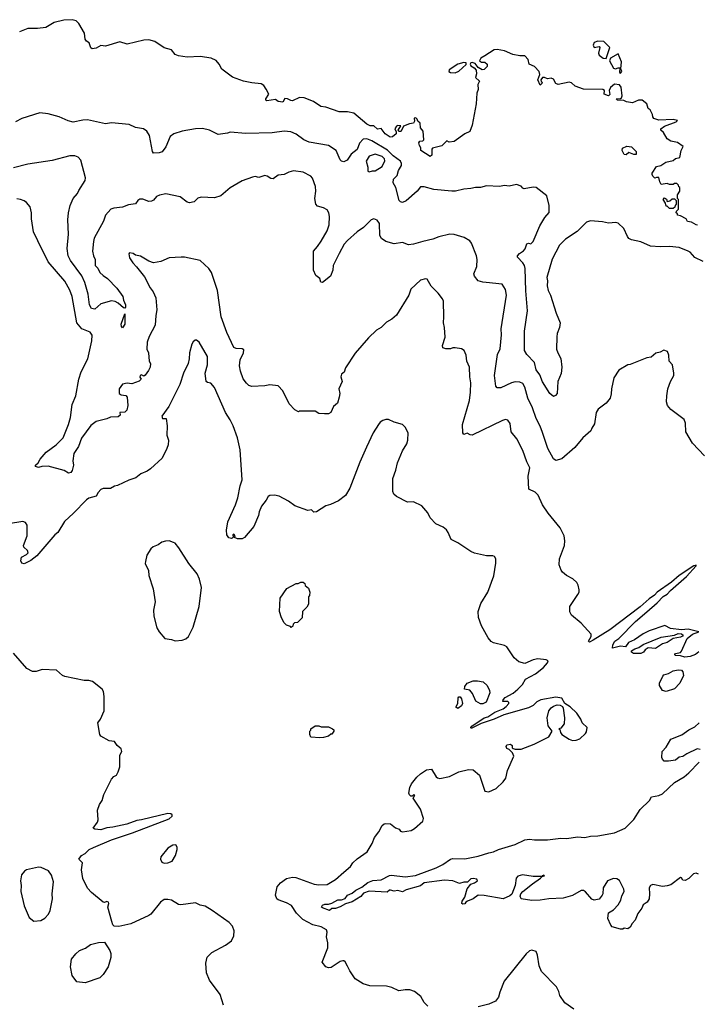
# Model space of a CAD drawing. Extents: x 1678431 to 1860718, y 384618 to 522882.
# Tile 472 of 473: x 1843998 to 1849656, y 468663 to 476887. Entities that reach past the tile are written whole.
import ezdxf

# ---------------------------------------------------------------- set-up
doc = ezdxf.new("R2010")
doc.units = 0

msp = doc.modelspace()

# ---------------------------------------------------------------- linework, layer by layer
at = {"layer": '0CON10XD'}
for points in [[(1847882.5, 476585), (1847847.5, 476565), (1847837.5, 476545), (1847855, 476532.5), (1847881.7, 476531.7), (1847900, 476515), (1847900, 476495), (1847875, 476470), (1847858.3, 476468.3), (1847827, 476487), (1847801.7, 476521.7), (1847775, 476529.2), (1847764.3, 476525.7), (1847760, 476515), (1847765, 476501.2), (1847792.5, 476485), (1847810, 476465), (1847812.5, 476435), (1847803.6, 476403.6), (1847837.5, 476375), (1847823.3, 476346.7), (1847826.2, 476305), (1847816.2, 476273.8), (1847808.8, 476185), (1847775.4, 476005), (1847755, 475954.2), (1847716, 475935), (1847625, 475868.8), (1847583.8, 475863.8), (1847565, 475876.7), (1847522.5, 475835), (1847445, 475813.3), (1847440, 475805), (1847438.5, 475755), (1847425, 475743.8), (1847346.2, 475795), (1847348.3, 475818.3), (1847335, 475837.5), (1847331.2, 475858.8), (1847337.7, 475872.3), (1847365, 475876.7), (1847371.2, 475885), (1847365.6, 475955), (1847344, 475985), (1847343, 476023), (1847320.8, 476040.8), (1847316.2, 476056.2), (1847305, 476066.2), (1847292.5, 476065), (1847295, 476040), (1847286.8, 476023.2), (1847252.7, 476017.3), (1847202.5, 475997.5), (1847183.3, 475956.7), (1847176.1, 475953.9), (1847164, 475954), (1847158.8, 475965), (1847180, 476000), (1847155, 476003.8), (1847145, 475998), (1847130.8, 475975), (1847141.2, 475951.2), (1847140, 475935), (1847111.2, 475908.8), (1847092.5, 475905), (1847048, 475935), (1847015, 475978), (1846985, 475973.8), (1846955, 476000), (1846925, 476001.3), (1846895.5, 476015), (1846786.8, 476106.8), (1846735, 476118.3), (1846665, 476118.4), (1846555, 476155.9), (1846511.3, 476161.3), (1846450.6, 476205), (1846374.1, 476235.9), (1846335, 476236.9), (1846275, 476210.5), (1846261.7, 476211.7), (1846235, 476227.1), (1846212.3, 476227.7), (1846195, 476197.5), (1846155, 476204.2), (1846135, 476220), (1846060.3, 476210.3), (1846053.3, 476215), (1846054, 476225), (1846077.5, 476265), (1846056.7, 476306.7), (1846035, 476338.8), (1846015, 476352), (1845935, 476359.2), (1845867, 476373), (1845775, 476408.5), (1845685, 476474.3), (1845664.6, 476514.6), (1845637.6, 476547.6), (1845595.4, 476565.4), (1845505, 476580.8), (1845395, 476575.4), (1845324.7, 476584.7), (1845296.9, 476596.9), (1845264.5, 476634.5), (1845205, 476651.1), (1845125, 476704.5), (1845075, 476719.1), (1845035, 476717.1), (1844895, 476684.2), (1844835, 476702.9), (1844715, 476665.8), (1844675, 476670.8), (1844635, 476650), (1844603.9, 476643.9), (1844591.7, 476651.7), (1844576.7, 476695), (1844555, 476706.7), (1844544.1, 476724.1), (1844538, 476775), (1844491.8, 476855), (1844467.9, 476877.9), (1844435, 476887.3), (1844365, 476883.8), (1844286.7, 476865), (1844215, 476823.3), (1844145, 476814.6), (1844065.5, 476814.5), (1843995, 476786.5)], [(1848895, 476563.8), (1848926, 476655), (1848875, 476705.3), (1848825, 476708.9), (1848795, 476696.2), (1848786.7, 476675), (1848795, 476656.2), (1848835, 476662.5), (1848842.5, 476655), (1848830.9, 476609.1), (1848835, 476591.4), (1848870, 476565), (1848895, 476563.8)], [(1849658.3, 475171.7), (1849645, 475172.5), (1849607, 475197), (1849575, 475202.5), (1849563, 475223), (1849515, 475250), (1849490, 475255), (1849490, 475265), (1849480, 475275), (1849481.7, 475288.3), (1849500, 475305), (1849500, 475385), (1849490, 475395), (1849490, 475425), (1849510, 475455), (1849510, 475485), (1849501.7, 475491.7), (1849500, 475505), (1849485, 475520), (1849465, 475520), (1849455, 475510), (1849425, 475510), (1849405, 475520), (1849355, 475510), (1849343, 475533), (1849335, 475570), (1849315, 475570), (1849302.5, 475562.5), (1849285, 475580), (1849280, 475595), (1849280, 475605), (1849315, 475660), (1849351.7, 475668.3), (1849393, 475697), (1849455, 475712.5), (1849473, 475727), (1849510, 475735), (1849520, 475795), (1849538.3, 475828.3), (1849490.7, 475860.7), (1849435, 475873.3), (1849405, 475892.5), (1849372.5, 475945), (1849350, 475965), (1849350, 475975), (1849381.7, 475998.3), (1849480, 476035), (1849490, 476045), (1849455, 476052.5), (1849335, 476046.7), (1849291.7, 476061.7), (1849283.3, 476075), (1849282.5, 476095), (1849262.5, 476135), (1849246.4, 476146.4), (1849234, 476185), (1849195, 476215.6), (1849164.5, 476215.6), (1849115, 476193.3), (1849065, 476202.5), (1849041.7, 476211.7), (1848990, 476215), (1848977.5, 476225), (1849015, 476230), (1849024.2, 476235.8), (1849029.5, 476250.5), (1849019.7, 476325), (1849005, 476344.5), (1848965, 476347.5), (1848930, 476320), (1848920, 476295), (1848926.3, 476263.7), (1848915, 476252.5), (1848876.7, 476265), (1848880, 476295), (1848866.7, 476305), (1848705, 476306.9), (1848635, 476331.9), (1848605, 476360.8), (1848586.8, 476366.8), (1848495, 476345.6), (1848475.4, 476355.4), (1848455, 476390), (1848435, 476397.5), (1848405, 476392.5), (1848380, 476405), (1848362.5, 476405), (1848350, 476385), (1848351.7, 476371.7), (1848360, 476365), (1848357.5, 476355), (1848345, 476340), (1848323.8, 476385), (1848340.3, 476429.7), (1848335.7, 476455), (1848295, 476497.5), (1848252.5, 476515), (1848243.6, 476553.6), (1848215, 476586.7), (1848175, 476586.2), (1848115, 476596.2), (1848045, 476627.5), (1847985, 476638.2), (1847960, 476635), (1847882.5, 476585)], [(1849015, 476440), (1849025.5, 476454.5), (1849016.4, 476476.4), (1849022.7, 476535), (1848995, 476602.5), (1848930, 476565), (1848922.5, 476545), (1848955, 476482.9), (1848973.6, 476476.4), (1848995, 476486.2), (1849010, 476485), (1849007, 476447), (1849015, 476440)], [(1847635, 476444.3), (1847665, 476456), (1847725, 476513.3), (1847726, 476526), (1847705, 476530.8), (1847656.2, 476515), (1847585, 476468.8), (1847580, 476455), (1847595, 476446.2), (1847635, 476444.3)], [(1846105, 475943.5), (1845885, 475935.8), (1845755, 475947.5), (1845731.7, 475938.3), (1845655, 475927.5), (1845582.5, 475965), (1845525, 475977.1), (1845464.3, 475975.7), (1845355, 475957.5), (1845285, 475934), (1845255, 475911.2), (1845218.6, 475825), (1845186.9, 475783.1), (1845162.5, 475775), (1845115, 475772.7), (1845106.9, 475785), (1845080.9, 475920.9), (1845060, 475955), (1845032.5, 475975), (1844965, 475987.5), (1844912.4, 476012.4), (1844765, 476024.4), (1844715, 476016.7), (1844565, 476050.9), (1844525, 476048.5), (1844445, 476030.5), (1844401.7, 476041.7), (1844327, 476077), (1844235, 476101.1), (1844165, 476108.9), (1844015, 476063.1), (1843961.2, 476035)], [(1849705, 474868.8), (1849635, 474902), (1849596.7, 474945), (1849580, 474955), (1849505, 474984.3), (1849422.4, 474992.4), (1849345, 474988.9), (1849265.6, 474995.6), (1849185, 475032.5), (1849105, 475048), (1849085, 475058.8), (1849072, 475075), (1849043.6, 475143.6), (1848995, 475188.1), (1848975, 475193.3), (1848915, 475188.9), (1848865, 475200), (1848765, 475207.3), (1848730, 475195), (1848653, 475117), (1848554.4, 475055), (1848505.5, 475005), (1848445, 474888), (1848398.5, 474735), (1848404.5, 474705), (1848401.1, 474665), (1848410.8, 474625), (1848429.1, 474585), (1848476.7, 474435), (1848510.8, 474355), (1848506, 474315), (1848485.8, 474265), (1848482.1, 474237.9), (1848480.6, 474135), (1848490, 474105), (1848516.7, 474056.7), (1848524.6, 473985), (1848518.1, 473931.9), (1848492, 473865), (1848484.5, 473765.5), (1848472.4, 473747.6), (1848455, 473740.8), (1848425, 473764), (1848363.4, 473863.4), (1848342, 473922), (1848311.5, 473961.5), (1848295, 474022.5), (1848231.7, 474091.7), (1848212.5, 474125), (1848213.6, 474285), (1848239.1, 474455), (1848222.6, 474622.6), (1848218, 474808), (1848212.7, 474832.7), (1848199.4, 474855), (1848153.8, 474905), (1848153.8, 474915), (1848170, 474935), (1848203.6, 474956.4), (1848218, 474972), (1848231.1, 475015), (1848245, 475020), (1848265, 475015.8), (1848285, 475034), (1848341.9, 475165), (1848382.5, 475235), (1848417.7, 475277.7), (1848418.6, 475335), (1848398, 475415), (1848310, 475485), (1848285, 475489.1), (1848210, 475475), (1848198.8, 475478.8), (1848185, 475497.5), (1848145, 475511.2), (1848085, 475495.7), (1848045, 475502.5), (1848005, 475494.3), (1847895, 475498.5), (1847845, 475484.4), (1847804.3, 475485.7), (1847765, 475476), (1847705, 475472.5), (1847636.1, 475456.1), (1847605, 475456), (1847455, 475470), (1847375, 475490), (1847345, 475490), (1847317.5, 475455), (1847225, 475372.9), (1847195, 475361.4), (1847176.8, 475366.8), (1847167.4, 475377.4), (1847137.3, 475485), (1847116.9, 475525), (1847119.5, 475555), (1847148.9, 475585), (1847161.7, 475628.3), (1847185, 475670), (1847186.1, 475685), (1847176.8, 475705), (1847115, 475751.2), (1847068.1, 475798.1), (1846938.7, 475875), (1846895, 475892.3), (1846865, 475889.1), (1846835.2, 475854.8), (1846815, 475802), (1846764.6, 475765.4), (1846731.2, 475715), (1846705, 475700), (1846685, 475706.2), (1846675, 475716.7), (1846640, 475795), (1846575, 475837.5), (1846415, 475865.6), (1846371.2, 475885), (1846305, 475932), (1846261.2, 475951.2), (1846207, 475957), (1846105, 475943.5)], [(1849060.9, 475759.1), (1849045, 475762.2), (1849029.5, 475795), (1849030.6, 475815), (1849068.7, 475831.3), (1849105, 475826.5), (1849144, 475785), (1849145, 475762.5), (1849125, 475761.2), (1849085, 475777.1), (1849060.9, 475759.1)], [(1845942.5, 475572.5), (1845855, 475540.8), (1845755, 475484), (1845677.5, 475415), (1845625, 475398.8), (1845513.9, 475406.1), (1845485, 475396.7), (1845453.8, 475366.2), (1845415, 475356.2), (1845395, 475363.3), (1845337.3, 475407.3), (1845217, 475433), (1845165, 475422.5), (1845139.3, 475410.7), (1845115, 475380), (1845098.3, 475371.7), (1845075, 475370), (1845025, 475388.8), (1845001.7, 475388.3), (1844985, 475377.5), (1844965, 475350), (1844905, 475341.2), (1844855, 475320.9), (1844785, 475313.8), (1844757.5, 475305), (1844715.4, 475254.6), (1844696.5, 475205), (1844618.8, 475061.2), (1844612.9, 475035), (1844605.5, 474955), (1844613.3, 474915), (1844627.5, 474885), (1844628, 474835), (1844650.4, 474810.4), (1844668.1, 474775), (1844695, 474750.8), (1844730, 474725), (1844809.2, 474645), (1844860, 474575), (1844864.3, 474545), (1844880.8, 474505), (1844880, 474485), (1844875, 474477.5), (1844865, 474480), (1844820.4, 474520.4), (1844793.9, 474533.9), (1844765, 474538.8), (1844675.3, 474514.7), (1844625, 474470.5), (1844596, 474475), (1844580.9, 474505), (1844569.1, 474595), (1844542.6, 474692.6), (1844516.8, 474746.8), (1844421.3, 474875), (1844402.2, 474915), (1844394.1, 474975), (1844406.2, 475095), (1844400.9, 475215), (1844405.5, 475275), (1844419.5, 475335), (1844445, 475393.8), (1844480.8, 475435), (1844490.6, 475459.4), (1844544.2, 475545), (1844548.1, 475565), (1844507.1, 475715), (1844485, 475739.2), (1844459.1, 475749.1), (1844415, 475751.1), (1844269.7, 475710.3), (1844065, 475680), (1843945, 475650)], [(1846915, 475617.5), (1846944.3, 475625.7), (1846965, 475624.4), (1847025, 475661.5), (1847047, 475707), (1847043.7, 475725), (1847024.8, 475744.8), (1846965, 475765.2), (1846915, 475748.2), (1846889.6, 475705), (1846903.8, 475655), (1846905, 475622.5), (1846915, 475617.5)], [(1849715, 473244), (1849615, 473348.8), (1849560, 473445), (1849558.3, 473518.3), (1849545, 473547.5), (1849435, 473631.2), (1849407.5, 473665), (1849397.5, 473695), (1849400.6, 473745), (1849410.6, 473805), (1849432, 473865), (1849458.8, 473915), (1849460, 473935), (1849447.5, 474005), (1849420, 474035), (1849417.5, 474085), (1849407.5, 474115), (1849375, 474127.5), (1849345, 474110), (1849308.3, 474101.7), (1849271.7, 474068.3), (1849235, 474062.5), (1849095, 474006.2), (1849075, 474003.8), (1849000.3, 473959.7), (1848958.8, 473895), (1848938.8, 473805), (1848937.7, 473762.3), (1848928.8, 473725), (1848895, 473683.8), (1848827.3, 473632.7), (1848810, 473605), (1848798.3, 473511.7), (1848773.8, 473475), (1848767.5, 473452.5), (1848700.8, 473395), (1848634.3, 473315), (1848525, 473218.6), (1848475.8, 473205.8), (1848455, 473220), (1848406.4, 473306.4), (1848362.3, 473437.7), (1848342.6, 473492.6), (1848309.4, 473555), (1848278.5, 473645), (1848239.4, 473725), (1848215, 473816.7), (1848197.6, 473847.6), (1848175, 473860), (1848135, 473862.5), (1848105.5, 473854.5), (1848015, 473811.4), (1847985, 473810.8), (1847972.2, 473825), (1847961.5, 473915), (1847988.3, 474091.7), (1848010.7, 474139.3), (1848020, 474255), (1848017.9, 474305), (1848063.3, 474585), (1848054.5, 474634.5), (1848025, 474678), (1847893.2, 474693.2), (1847865, 474694.4), (1847825, 474705.8), (1847795.6, 474745), (1847790.6, 474765), (1847816.2, 474825), (1847818.1, 474885), (1847813.1, 474915), (1847769.7, 475019.7), (1847755, 475038.8), (1847707.9, 475067.9), (1847625, 475094.2), (1847590, 475095), (1847496.4, 475073.6), (1847447, 475053), (1847364.1, 475035.9), (1847285, 475011.1), (1847245, 475007.5), (1847195, 475026.7), (1847125, 475014), (1847054.1, 475034.1), (1847018.3, 475058.3), (1847006.2, 475085), (1847001.2, 475185), (1846981.7, 475211.7), (1846955, 475223.3), (1846932.5, 475215), (1846867.9, 475152.1), (1846815, 475114), (1846735, 475042), (1846708.3, 475011.7), (1846666, 474935), (1846616.2, 474835), (1846611.2, 474795), (1846593.3, 474745), (1846525, 474691.2), (1846513.3, 474695), (1846502.5, 474725), (1846471.7, 474751.7), (1846451.2, 474795), (1846450, 474955), (1846485, 474992.5), (1846515, 475036.7), (1846564.2, 475125), (1846580.8, 475175), (1846585.8, 475244.2), (1846580, 475275), (1846565, 475298.8), (1846535, 475316.2), (1846485, 475330), (1846470, 475345), (1846460.8, 475395), (1846469.2, 475455), (1846466.7, 475495), (1846443.1, 475563.1), (1846430, 475580), (1846365, 475612.9), (1846285, 475624.3), (1846245.6, 475614.4), (1846205, 475594.3), (1846155, 475590), (1846115, 475557.5), (1846095, 475560.5), (1846065, 475580.8), (1846045, 475586), (1845995, 475569.2), (1845965, 475578), (1845942.5, 475572.5)], [(1845346.9, 474903.1), (1845245, 474897.5), (1845176.4, 474866.4), (1845115, 474856.7), (1845075, 474871.2), (1845005, 474911.2), (1844965, 474920), (1844945, 474933.3), (1844915, 474940), (1844908.3, 474931.7), (1844915, 474897.5), (1844941.2, 474855), (1844974.2, 474824.2), (1845040, 474740), (1845087.3, 474647.3), (1845111.4, 474615), (1845135.7, 474565), (1845142.5, 474465), (1845133.2, 474416.8), (1845129.4, 474335), (1845078.3, 474241.7), (1845062.9, 474195), (1845060.5, 474135), (1845073.2, 474103.2), (1845078.8, 474035), (1845091.2, 474015), (1845087.5, 473985), (1845074.2, 473955.8), (1845045, 473917.5), (1845035, 473910), (1845015, 473922), (1845003.6, 473916.4), (1845001.4, 473901.4), (1845012.5, 473885), (1844995, 473866.7), (1844933.2, 473846.8), (1844895, 473851.5), (1844855, 473843.3), (1844827.3, 473805), (1844829.1, 473765), (1844845, 473754.6), (1844885, 473747.5), (1844893.8, 473735), (1844900, 473665), (1844893.3, 473625), (1844875, 473608.8), (1844835, 473606.2), (1844836.2, 473585), (1844819.4, 473570.6), (1844755, 473567.1), (1844725, 473551.9), (1844635, 473530.9), (1844592.6, 473497.4), (1844515, 473392.2), (1844488.3, 473321.7), (1844450.4, 473265), (1844441.1, 473201.1), (1844448.2, 473165), (1844437.1, 473122.9), (1844425, 473106.2), (1844405, 473098.8), (1844370.3, 473120.3), (1844235, 473156.9), (1844183.8, 473156.2), (1844155, 473147.5), (1844130, 473155), (1844130, 473165), (1844153, 473187), (1844168.8, 473215), (1844218.6, 473275), (1844302.5, 473335), (1844359.4, 473395), (1844405, 473506), (1844422.3, 473565), (1844436.2, 473673.8), (1844465.4, 473745), (1844490.8, 473885), (1844510.8, 473945), (1844565.7, 474055), (1844600.6, 474205), (1844603, 474253), (1844586.6, 474276.6), (1844515.4, 474305.4), (1844474.1, 474354.1), (1844435.4, 474575), (1844417.4, 474627.4), (1844374.5, 474704.5), (1844236, 474865), (1844150.4, 475040.5), (1844113.3, 475115), (1844096.2, 475225), (1844095.8, 475275), (1844083.8, 475325), (1844055, 475360), (1844035, 475373.3), (1844005, 475386), (1843975, 475390)], [(1849455, 475310), (1849425, 475310), (1849405, 475330), (1849395, 475330), (1849390, 475355), (1849370, 475385), (1849381.7, 475398.3), (1849398.3, 475388.3), (1849405, 475370), (1849427, 475373), (1849445, 475390), (1849465, 475390), (1849478.3, 475378.3), (1849480, 475345), (1849470, 475335), (1849468.3, 475321.7), (1849455, 475310)], [(1849667.5, 471607.5), (1849640, 471585), (1849595, 471567.1), (1849552.2, 471562.2), (1849515, 471573.8), (1849470, 471575), (1849467.5, 471585), (1849475, 471592.5), (1849515, 471602.5), (1849525, 471612.5), (1849570.7, 471719.3), (1849615, 471753.8), (1849667.5, 471775), (1849580, 471795), (1849525, 471789.5), (1849430.7, 471800.7), (1849385, 471826.5), (1849255, 471783.3), (1849205, 471758.4), (1849131.7, 471708.3), (1849082.2, 471685), (1849055, 471649.4), (1849015, 471653.5), (1848946.4, 471636.4), (1848949.6, 471665), (1848967.1, 471695), (1849000.5, 471719.5), (1849139.8, 471860.1), (1849235, 471939.8), (1849320.6, 472015), (1849370.7, 472069.3), (1849405, 472089), (1849431.3, 472118.7), (1849564.4, 472235), (1849646.7, 472325), (1849645, 472330), (1849627.5, 472325), (1849505, 472244.6), (1849439.9, 472190.1), (1849320.8, 472105), (1849299.2, 472080.8), (1849255, 472050.2), (1849178.1, 471981.9), (1848925, 471791.3), (1848785, 471703.1), (1848755, 471688.8), (1848746.7, 471695), (1848770.8, 471735), (1848768.8, 471755), (1848686.2, 471845), (1848605, 471913.3), (1848591.7, 471941.7), (1848591.2, 471985), (1848658.8, 472085), (1848668, 472105), (1848668.8, 472125), (1848661.2, 472165), (1848648.8, 472185), (1848616.8, 472216.8), (1848564.5, 472244.5), (1848531.3, 472271.3), (1848518.3, 472288.3), (1848501.4, 472335), (1848505.5, 472384.5), (1848545.6, 472495), (1848550, 472535), (1848544, 472575), (1848511.7, 472641.7), (1848410.8, 472765), (1848364.2, 472835), (1848328, 472915), (1848300.9, 472940.9), (1848250, 472965), (1848244.3, 473075), (1848258.1, 473145), (1848231.1, 473195), (1848199.1, 473289.1), (1848148.9, 473385), (1848102.5, 473445), (1848092.9, 473515), (1848073, 473543), (1848055, 473547.1), (1848030.3, 473539.7), (1847775, 473417.5), (1847759.3, 473419.3), (1847735, 473433.3), (1847705, 473423.3), (1847696.7, 473435), (1847695.7, 473505), (1847753.6, 473706.4), (1847763.1, 473775), (1847765.6, 473855), (1847756, 473905), (1847753.8, 473985), (1847731.2, 474035), (1847726.7, 474085), (1847710, 474125), (1847687, 474137), (1847633, 474147), (1847613.6, 474146.4), (1847595, 474137.5), (1847555, 474137.5), (1847530, 474145), (1847527.5, 474165), (1847551.2, 474235), (1847546.1, 474316.1), (1847536.2, 474355), (1847539.2, 474405), (1847536, 474535), (1847528, 474555), (1847492.7, 474602.7), (1847432.7, 474662.7), (1847399.3, 474719.3), (1847385, 474722.5), (1847345, 474712.5), (1847265, 474636.7), (1847246.2, 474585), (1847145, 474420), (1847105, 474386.2), (1847059.6, 474360.5), (1847015, 474316.2), (1846976.7, 474295), (1846910.6, 474229.4), (1846798.3, 474101.7), (1846719.5, 473980.5), (1846705.7, 473944.3), (1846684.5, 473925), (1846679.5, 473905), (1846691.2, 473865), (1846663.3, 473805), (1846672, 473765), (1846666.1, 473733.9), (1846650, 473685), (1846617.5, 473655), (1846595, 473607.5), (1846575, 473593.8), (1846543.8, 473593.8), (1846495, 473597.5), (1846465, 473616.7), (1846428.3, 473618.3), (1846335, 473617.5), (1846325, 473612.5), (1846295, 473627.5), (1846247.7, 473677.7), (1846195, 473787.5), (1846155, 473830), (1846085, 473837.5), (1846045, 473827.5), (1845935, 473823.3), (1845911.7, 473831.7), (1845892.3, 473852.3), (1845865, 473887.5), (1845841.7, 473951.7), (1845834.3, 473995), (1845838.1, 474045), (1845865.5, 474105), (1845868.3, 474128.3), (1845855, 474138), (1845805, 474140.6), (1845785, 474150), (1845726.9, 474275), (1845681.1, 474405), (1845648.6, 474625), (1845600, 474775), (1845578.3, 474808.3), (1845505, 474876.2), (1845375, 474902.9), (1845346.9, 474903.1)], [(1844855, 474312.5), (1844846.7, 474325), (1844846.2, 474345), (1844875, 474430), (1844875.6, 474345), (1844855, 474312.5)], [(1847407, 468647), (1847375, 468677.5), (1847348.3, 468728.3), (1847295, 468770), (1847255, 468783.3), (1847215, 468783.3), (1847163.9, 468773.9), (1847103.9, 468803.9), (1847060, 468815), (1846922.7, 468817.3), (1846865, 468832.5), (1846799.2, 468875), (1846753.4, 468943.4), (1846735, 468982.5), (1846715, 469017.5), (1846705, 469026.7), (1846695, 469026.7), (1846675, 469020), (1846598.8, 468971.2), (1846575, 468966.2), (1846553.3, 468975), (1846523.8, 469015), (1846570.6, 469135), (1846570.6, 469175), (1846560, 469225), (1846564, 469265), (1846560, 469285), (1846515, 469309.2), (1846445, 469326.9), (1846360.6, 469370.6), (1846309.5, 469425), (1846267.1, 469487.1), (1846225, 469510.5), (1846156.2, 469535), (1846144.2, 469545), (1846134.4, 469575), (1846148.6, 469645), (1846175, 469677.1), (1846225, 469713.1), (1846275, 469723.5), (1846302.4, 469722.4), (1846457.2, 469667.2), (1846495, 469661.8), (1846565, 469663.3), (1846634.2, 469705), (1846705, 469766.2), (1846758.8, 469815), (1846778.8, 469845), (1846815, 469878), (1846900, 469935), (1846940, 470005), (1846960, 470055), (1846996.1, 470103.9), (1847023.3, 470155), (1847041.2, 470168.8), (1847055, 470173.8), (1847095, 470170), (1847136, 470136), (1847165, 470126.7), (1847178.3, 470108.3), (1847195, 470103.3), (1847266.7, 470115), (1847295, 470132), (1847365, 470192.5), (1847368.8, 470215), (1847345, 470292.5), (1847282.5, 470385), (1847298.3, 470408.3), (1847285, 470412.5), (1847275, 470400), (1847265, 470402.5), (1847251.7, 470411.7), (1847247.5, 470425), (1847256.2, 470475), (1847270, 470505), (1847315, 470561.2), (1847343.2, 470586.8), (1847395, 470621.2), (1847435, 470626.7), (1847475, 470563.3), (1847485, 470553.8), (1847505, 470550), (1847585.8, 470564.2), (1847665, 470603.3), (1847745, 470623.3), (1847785, 470621.2), (1847837.5, 470577.5), (1847881.7, 470441.7), (1847915, 470436.7), (1847975.6, 470464.4), (1848035, 470521.2), (1848057.9, 470552.1), (1848072, 470615), (1848123.3, 470735), (1848113, 470763), (1848085, 470790), (1848065, 470800), (1848060, 470815), (1848065, 470830), (1848097, 470837), (1848110, 470825), (1848110, 470805), (1848118.3, 470798.3), (1848135, 470792.5), (1848185, 470794), (1848293, 470837), (1848415, 470897.5), (1848442.5, 470945), (1848409.2, 470989.2), (1848400.8, 471055), (1848416.2, 471115), (1848435, 471140), (1848455, 471153.8), (1848485, 471163.3), (1848511.7, 471161.7), (1848530, 471150), (1848537, 471137), (1848548, 471055), (1848543.8, 471006.2), (1848515, 470970), (1848500, 470965), (1848508.3, 470958.3), (1848513, 470933), (1848525, 470917.5), (1848585, 470876.7), (1848615, 470866.7), (1848645, 470868.8), (1848675, 470880), (1848723.3, 470925), (1848730.4, 470939.5), (1848736.1, 470976.1), (1848695, 471012.5), (1848683.8, 471045), (1848648.8, 471095), (1848595, 471146.7), (1848550, 471175), (1848525, 471220), (1848475, 471229.1), (1848350, 471205), (1848315, 471188.6), (1848285, 471158.6), (1848245, 471140), (1848040, 471080), (1847960.8, 471045), (1847850.8, 471009.2), (1847767.5, 470967.5), (1847763.8, 470975), (1847774.2, 470985), (1847875, 471054.5), (1847905.3, 471064.7), (1847965, 471102.2), (1848035, 471131.2), (1848059.6, 471150.5), (1848082.5, 471175), (1848082.5, 471185), (1848075, 471192.5), (1848033, 471193), (1848033.8, 471205), (1848051.4, 471225), (1848118.3, 471261.7), (1848155.8, 471294.2), (1848197.5, 471335), (1848220.5, 471379.5), (1848305, 471423.6), (1848372.5, 471475), (1848406.2, 471515), (1848411.7, 471531.7), (1848395, 471540), (1848325, 471548.8), (1848285, 471541.2), (1848215, 471510), (1848165, 471523.8), (1848125.9, 471555.9), (1848065, 471647.5), (1848045, 471660), (1847955, 471681.2), (1847935, 471693.8), (1847908.8, 471725), (1847854.2, 471825), (1847829.2, 471895), (1847826, 471945), (1847848.8, 472011.2), (1847905.6, 472104.4), (1847957, 472243), (1847973.6, 472346.4), (1847973, 472383), (1847963, 472403), (1847949.3, 472409.3), (1847895, 472410), (1847795, 472430.8), (1847765, 472444), (1847657.5, 472517.5), (1847600, 472545), (1847576, 472605), (1847561.2, 472625), (1847535, 472648.8), (1847472.5, 472675), (1847425, 472727.5), (1847405, 472767.5), (1847355, 472826.7), (1847285, 472860), (1847235, 472858.1), (1847145, 472903.8), (1847122, 472925), (1847114, 472945), (1847112.5, 473055), (1847138.6, 473125), (1847152.5, 473185), (1847194.2, 473285), (1847230.8, 473345), (1847240, 473375), (1847241.2, 473435), (1847217.5, 473485), (1847195, 473506.7), (1847125, 473524), (1847077, 473547), (1847055, 473548), (1847030.3, 473539.7), (1847006.7, 473525), (1846993, 473507), (1846950, 473435), (1846894.5, 473315.5), (1846838.3, 473191.7), (1846754, 472975), (1846717.4, 472912.6), (1846660.9, 472869.1), (1846593, 472837), (1846554.4, 472825.6), (1846475, 472776.7), (1846455, 472773.3), (1846435, 472792), (1846405, 472786.2), (1846295, 472826), (1846243.3, 472865), (1846165, 472906.2), (1846125, 472916.7), (1846085, 472912.5), (1846072.5, 472905), (1846055, 472872.5), (1846016.2, 472825), (1845996.2, 472775), (1845991.2, 472745), (1845953.8, 472655), (1845875, 472563.3), (1845855, 472550), (1845815, 472550), (1845791.7, 472561.7), (1845796.2, 472575), (1845785, 472588.8), (1845777.5, 472585), (1845780, 472565), (1845773, 472557), (1845765, 472553.3), (1845745, 472560), (1845726.2, 472585), (1845725.7, 472624.3), (1845736.8, 472693.2), (1845800, 472835), (1845817.9, 472892.1), (1845837.3, 472992.7), (1845855.9, 473044.1), (1845838.1, 473295), (1845815.4, 473395.4), (1845779.4, 473495), (1845755, 473546), (1845715.5, 473605), (1845625.4, 473815.4), (1845595, 473851.2), (1845565, 473856.2), (1845553.3, 473865), (1845546, 473935), (1845567.1, 474005), (1845565.7, 474075), (1845496.2, 474195), (1845475, 474211.2), (1845461.7, 474211.7), (1845445, 474197.5), (1845434.2, 474175.8), (1845414.2, 474105), (1845414, 474055), (1845404.2, 474015), (1845364.4, 473935), (1845335, 473840), (1845242.8, 473657.2), (1845184.2, 473575), (1845190, 473555), (1845220, 473555), (1845230, 473495), (1845227, 473417), (1845240, 473375), (1845237.5, 473335), (1845227.5, 473305), (1845187.5, 473225), (1845090, 473135), (1845063.3, 473116.7), (1845010, 473095), (1844968.3, 473061.7), (1844908.3, 473041.7), (1844815, 472997.5), (1844788.3, 472991.7), (1844755, 472972.5), (1844695, 472972.5), (1844675, 472962.5), (1844651.7, 472938.3), (1844635, 472906.2), (1844575, 472890), (1844555, 472876.2), (1844445.8, 472764.2), (1844371.2, 472695), (1844316, 472605), (1844290, 472585), (1844142, 472408), (1844090.7, 472369.3), (1844035, 472343.3), (1844015, 472347.5), (1844006.4, 472366.4), (1844011.7, 472398.3), (1844055, 472420), (1844067.1, 472435), (1844064, 472454), (1844032.2, 472482.2), (1844028, 472495), (1844061.2, 472575), (1844059.2, 472665), (1844047, 472687), (1844025, 472695.8), (1843905, 472676)], [(1845295, 471697.5), (1845355, 471703.8), (1845385, 471716.7), (1845405.9, 471734.1), (1845445, 471812.5), (1845495.7, 471985), (1845515.7, 472145.7), (1845500, 472215), (1845478.7, 472258.7), (1845410, 472345), (1845326.2, 472475), (1845295, 472513.3), (1845281.2, 472521.2), (1845245, 472533.8), (1845215, 472532.5), (1845185, 472524), (1845155, 472502), (1845113.3, 472485), (1845093.2, 472466.8), (1845060, 472415), (1845047.3, 472362.7), (1845045.8, 472345), (1845072.5, 472285), (1845077.1, 472245), (1845112.5, 472132.5), (1845129.2, 472025), (1845116, 471955), (1845117.5, 471905), (1845143.3, 471806.7), (1845161.2, 471775), (1845209.3, 471719.3), (1845265, 471710), (1845295, 471697.5)], [(1846265, 471810), (1846258.3, 471818.3), (1846225, 471830), (1846205, 471850), (1846185, 471890), (1846167.5, 471945), (1846173.3, 472055), (1846227.5, 472135), (1846305, 472177.5), (1846321.7, 472178.3), (1846345, 472190), (1846365, 472190), (1846378.3, 472178.3), (1846381.7, 472161.7), (1846408.3, 472138.3), (1846420, 472105), (1846418.3, 472078.3), (1846410, 472065), (1846410, 472005), (1846395, 471980), (1846360, 471945), (1846355, 471890), (1846318.3, 471851.7), (1846291.7, 471848.3), (1846281.7, 471838.3), (1846278.3, 471821.7), (1846265, 471810)], [(1849185, 471594.2), (1849124.3, 471594.3), (1849107.5, 471605), (1849107.5, 471615), (1849135, 471632.5), (1849167.8, 471642.2), (1849205, 471668.5), (1849355, 471728.5), (1849465, 471747.1), (1849495, 471759.2), (1849525, 471756.2), (1849536.7, 471745), (1849533, 471737), (1849515, 471728.8), (1849455, 471717.5), (1849403.9, 471686.1), (1849365, 471673.8), (1849306.7, 471635), (1849245, 471641.2), (1849220, 471625), (1849206.7, 471605), (1849185, 471594.2)], [(1845700, 468655), (1845672, 468745), (1845581.4, 468865), (1845557.1, 468925), (1845551.4, 469005), (1845564.3, 469055.7), (1845603.3, 469095), (1845715, 469156), (1845765, 469193.8), (1845786, 469235), (1845787.5, 469277.5), (1845774.2, 469314.2), (1845746.2, 469345), (1845605, 469446.7), (1845545, 469482.5), (1845505, 469490), (1845465, 469510), (1845343.6, 469493.6), (1845325, 469497.5), (1845265, 469532.5), (1845235, 469537.5), (1845205, 469537.5), (1845173.6, 469516.4), (1845093.9, 469416.1), (1845075, 469403.3), (1844925, 469333.8), (1844825, 469312), (1844786.4, 469316.4), (1844776.4, 469326.4), (1844766.7, 469355), (1844733.8, 469475), (1844742.9, 469505), (1844738.6, 469515), (1844725, 469520.6), (1844705, 469513.3), (1844695, 469516.7), (1844596.1, 469596.1), (1844565, 469632.5), (1844524.4, 469714.4), (1844512.9, 469785), (1844520.8, 469845), (1844491.4, 469875), (1844514.8, 469905.2), (1844545, 469922.2), (1844578.8, 469955), (1844615, 469973.5), (1844764.1, 470035.9), (1844938.8, 470095), (1845245, 470212), (1845270, 470235), (1845270, 470245), (1845260, 470255), (1845235, 470255.8), (1845015, 470202.2), (1844975, 470198.9), (1844891.5, 470168.5), (1844775, 470141.6), (1844724.1, 470135.9), (1844675, 470121.1), (1844624.4, 470124.4), (1844610, 470135), (1844648, 470185), (1844653.9, 470203.9), (1844646, 470285), (1844665, 470332.5), (1844686, 470365), (1844694.2, 470395.8), (1844698.8, 470415), (1844765, 470542.5), (1844782.5, 470565), (1844805, 470577.5), (1844821.2, 470605), (1844833.3, 470645), (1844832.5, 470745), (1844850, 470775), (1844845.8, 470795.8), (1844812.5, 470825), (1844788.3, 470858.3), (1844745, 470862.5), (1844675, 470902.5), (1844667.5, 470915), (1844650, 471015), (1844672.5, 471045), (1844702.5, 471115), (1844702.5, 471235), (1844696.7, 471275), (1844686.1, 471296.1), (1844605, 471358.8), (1844575, 471366.2), (1844535, 471366.7), (1844375, 471400), (1844355, 471410), (1844305, 471453.8), (1844185, 471458.8), (1844135, 471443.8), (1844105, 471442.5), (1844056.4, 471466.4), (1843945, 471596.2)], [(1849395, 471274.3), (1849364, 471285), (1849340, 471325), (1849340, 471345), (1849366.7, 471405), (1849377.5, 471415), (1849415, 471426), (1849455, 471448.8), (1849495, 471456.7), (1849523.6, 471453.6), (1849535, 471440), (1849539.6, 471410.5), (1849510, 471345), (1849465, 471299.2), (1849395, 471274.3)], [(1847865, 471172.2), (1847845, 471172.5), (1847806, 471195), (1847778, 471258), (1847755, 471287.5), (1847712.5, 471295), (1847715, 471317.5), (1847735, 471343.8), (1847785, 471364), (1847820, 471365), (1847867.5, 471355), (1847900, 471325), (1847921.9, 471285), (1847924.4, 471265), (1847892.6, 471187.4), (1847865, 471172.2)], [(1847655, 471133.8), (1847640, 471145), (1847656.7, 471175), (1847658.3, 471221.7), (1847665, 471230), (1847675, 471230), (1847686.7, 471215), (1847696.2, 471175), (1847686.2, 471155), (1847655, 471133.8)], [(1846505, 470887.5), (1846430, 470895), (1846420, 470915), (1846420, 470945), (1846428.3, 470951.7), (1846430, 470965), (1846465, 470987.5), (1846495, 470987.5), (1846515, 470980), (1846575, 470980), (1846610, 470965), (1846620, 470955), (1846620, 470945), (1846605, 470920), (1846595, 470920), (1846577, 470903), (1846535, 470892.5), (1846505, 470887.5)], [(1849680.7, 470790.7), (1849655, 470796.7), (1849567.5, 470755), (1849535, 470732.5), (1849503.9, 470726.1), (1849475, 470703.3), (1849415, 470692.5), (1849380, 470695), (1849365, 470710), (1849360, 470725), (1849362.5, 470775), (1849395, 470810), (1849433.6, 470876.4), (1849527, 470913), (1849583.9, 470956.1), (1849635, 470980), (1849670, 471015)], [(1849665, 469750), (1849646.7, 469756.7), (1849625, 469752.5), (1849586.1, 469713.9), (1849555, 469697.5), (1849535, 469700), (1849525, 469720), (1849515, 469722.5), (1849435, 469661.2), (1849405, 469651.2), (1849365, 469647.5), (1849285, 469663.3), (1849264.2, 469655.8), (1849253.3, 469635), (1849257.5, 469585), (1849252.5, 469545), (1849237.5, 469515), (1849205, 469492.5), (1849193.3, 469465), (1849160, 469420), (1849136.7, 469365), (1849111.7, 469338.3), (1849095, 469307.5), (1849075, 469293.3), (1849045, 469297.5), (1849035, 469290), (1849015, 469290), (1848945, 469310), (1848933, 469323), (1848908.3, 469378.3), (1848913.9, 469426.1), (1848955, 469452.5), (1848996.1, 469493.9), (1849017, 469533), (1849025, 469570), (1849046.4, 469603.6), (1849043.3, 469625), (1849005.8, 469695.8), (1848985, 469711.2), (1848955, 469714), (1848905, 469693.3), (1848870, 469635), (1848867.5, 469585), (1848860, 469575), (1848835, 469540), (1848795, 469532.5), (1848775, 469540), (1848723, 469603), (1848705, 469612.5), (1848687, 469613), (1848615, 469571.2), (1848535, 469548), (1848415, 469544.3), (1848345, 469531.9), (1848275, 469528.8), (1848185, 469542.5), (1848177.5, 469565), (1848183.3, 469585), (1848200, 469605), (1848279.7, 469670.3), (1848347.5, 469715), (1848360, 469730), (1848380, 469735), (1848375, 469740), (1848360, 469735), (1848360, 469730), (1848285, 469730), (1848195, 469744), (1848155.8, 469734.2), (1848142.5, 469715), (1848134.2, 469655), (1848107.1, 469582.9), (1848091.2, 469568.8), (1848035, 469544.2), (1847875, 469570.8), (1847825, 469573.8), (1847785, 469543.8), (1847736.4, 469523.6), (1847723.3, 469516.7), (1847715, 469502.5), (1847698.3, 469498.3), (1847690, 469505), (1847692.5, 469525), (1847713.6, 469556.4), (1847734.1, 469625.9), (1847763.8, 469666.2), (1847795, 469677.5), (1847820, 469695), (1847815, 469707.5), (1847785, 469713.8), (1847765, 469710), (1847736.2, 469683.8), (1847705, 469682), (1847669.2, 469670.8), (1847613.3, 469695), (1847545, 469699.6), (1847375, 469677.5), (1847345, 469651.4), (1847225, 469618.6), (1847195, 469601.4), (1847155, 469611.9), (1847125, 469608.2), (1847094.6, 469615.4), (1847084.6, 469615.3), (1847065, 469598.9), (1846915, 469609.1), (1846869.2, 469590.8), (1846847.3, 469562.7), (1846775, 469517.5), (1846719.3, 469500.7), (1846675, 469475.9), (1846635, 469463.1), (1846605, 469461.8), (1846584.4, 469445.6), (1846525, 469467.8), (1846518.5, 469475), (1846525, 469490.6), (1846545, 469500.5), (1846575, 469500), (1846605, 469507.9), (1846655, 469535.3), (1846685.5, 469535.5), (1846715, 469547.5), (1846735, 469575.4), (1846775, 469590.4), (1846803.2, 469616.8), (1846855, 469640), (1846905, 469680), (1846945, 469698.1), (1847015, 469701.4), (1847085, 469739.2), (1847102.3, 469742.3), (1847215, 469727.5), (1847301.4, 469738.6), (1847475, 469802.5), (1847529.9, 469830.1), (1847595, 469875.7), (1847615, 469881.4), (1847715, 469876.5), (1847825, 469899.5), (1847915, 469929.1), (1847955, 469935.6), (1847995, 469955.5), (1848135, 469998.5), (1848215, 470035.6), (1848255, 470041.1), (1848295.4, 470035.5), (1848405, 470037.8), (1848515, 470051.1), (1848565, 470047.8), (1848655, 470061.1), (1848717, 470057), (1848765, 470068.1), (1848825, 470070.6), (1848965.4, 470094.6), (1849053.3, 470135), (1849124.5, 470205.5), (1849179.8, 470290.2), (1849258, 470365), (1849272, 470395), (1849334.5, 470405.5), (1849365, 470420), (1849465, 470516), (1849546.6, 470563.4), (1849586.2, 470595), (1849672.5, 470685)], [(1845205, 469842.5), (1845235, 469843.3), (1845271.7, 469858.3), (1845298.8, 469905), (1845313.3, 469955), (1845313.3, 469975), (1845300, 469995), (1845275, 469993.3), (1845235, 469966.7), (1845176.7, 469895), (1845172.5, 469875), (1845185, 469850), (1845205, 469842.5)], [(1844115, 469356.7), (1844175, 469362), (1844208.3, 469381.7), (1844237.5, 469415), (1844251.4, 469445), (1844271.9, 469545), (1844269.4, 469585), (1844280.6, 469685), (1844262.7, 469742.7), (1844237, 469777), (1844175.8, 469805.8), (1844155, 469807.1), (1844053.8, 469785), (1844037.5, 469775), (1844013.8, 469745), (1844004, 469695), (1844010, 469655), (1844006, 469605), (1844034.3, 469484.3), (1844077.7, 469387.7), (1844115, 469356.7)], [(1844545, 468843.3), (1844475, 468851.2), (1844435, 468903.3), (1844422, 468975), (1844430.4, 469039.5), (1844465, 469083.3), (1844498.3, 469111.7), (1844547.7, 469132.3), (1844588.8, 469161.2), (1844655, 469178.8), (1844705, 469182.5), (1844750.7, 469110.7), (1844758.3, 469088.3), (1844758, 469055), (1844736.2, 468975), (1844695, 468912.5), (1844666.1, 468883.9), (1844545, 468843.3)], [(1848625, 468623.3), (1848550, 468675), (1848508, 468735), (1848500.9, 468770.9), (1848478.9, 468808.9), (1848355, 468936.2), (1848334.4, 468985), (1848322.7, 469072.7), (1848310, 469105), (1848275, 469116.2), (1848255, 469108.8), (1848225.7, 469084.3), (1848043.4, 468856.6), (1848006, 468765), (1847995, 468722.5), (1847970.4, 468689.5), (1847915.7, 468664.3), (1847825, 468642)]]:
    msp.add_lwpolyline(points, dxfattribs=at)

doc.saveas('drawing.dxf')
